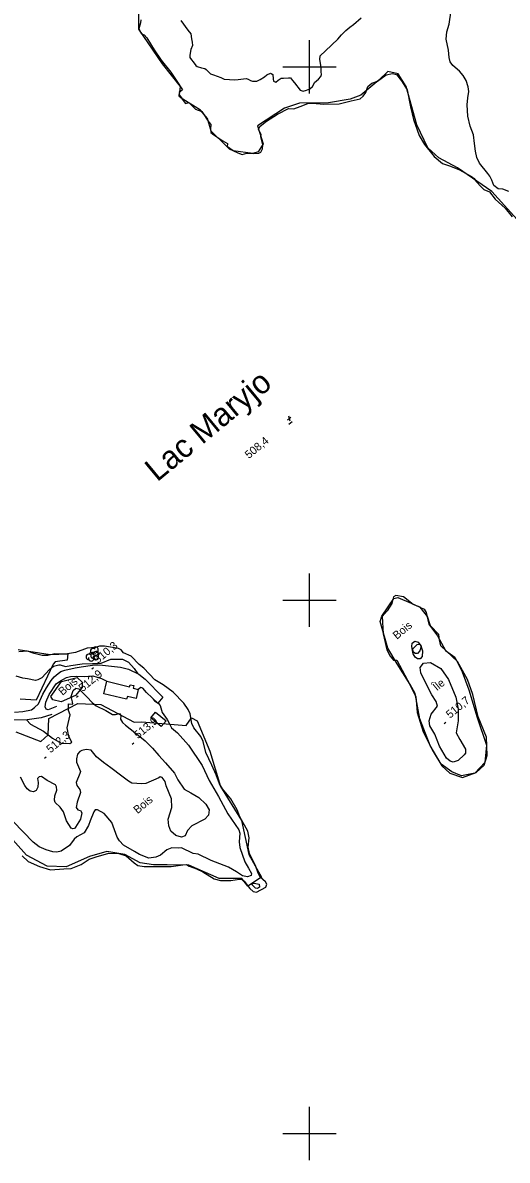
# Model space of a CAD drawing. Extents: x 347059 to 352153, y 6073752 to 6078601.
# Drawn here: x 349639 to 349911, y 6076185 to 6076825 of the extents above; entities that cross this region are included whole.
import ezdxf

# ---------------------------------------------------------------- set-up
doc = ezdxf.new("R2010")
doc.units = 0
for name, color, linetype in [('Level 1', 7, 'Continuous'), ('Level 19', 7, 'Continuous'), ('Level 2', 7, 'Continuous'), ('Level 3', 7, 'Continuous'), ('Level 31', 7, 'Continuous'), ('Level 4', 7, 'Continuous'), ('Level 44', 7, 'Continuous'), ('Level 61', 7, 'Continuous'), ('Level 8', 7, 'Continuous')]:
    doc.layers.add(name, color=color, linetype=linetype)

msp = doc.modelspace()

# ---------------------------------------------------------------- linework, layer by layer
at = {"layer": 'Level 1'}
for points in [[(349888.08, 6076792.19), (349886.47, 6076795.09), (349884.24, 6076797.49), (349880.49, 6076800.63), (349879.1, 6076802.79), (349878.46, 6076805.17), (349878.19, 6076809.3), (349876.74, 6076815.51), (349877.25, 6076819.67), (349878.56, 6076823.94), (349879.62, 6076831.61)], [(349727.5, 6076826.05), (349731.58, 6076820.63), (349733.13, 6076818.49), (349733.66, 6076815.76), (349733.93, 6076813.87), (349734.11, 6076811.9), (349733.22, 6076809.77), (349732.66, 6076806.55), (349732.56, 6076805.26), (349733.51, 6076803.81), (349734.49, 6076802.68), (349735.96, 6076800.62), (349736.83, 6076800.15), (349739.3, 6076799.41), (349741.06, 6076798.96), (349741.92, 6076798.49), (349744.34, 6076796.04), (349745.93, 6076795.43), (349750.14, 6076793.91), (349752.02, 6076792.96), (349757.87, 6076792.71), (349759.84, 6076792.9), (349762.79, 6076793.17), (349764.35, 6076793.31), (349765.39, 6076792.99), (349766.8, 6076792.24), (349767.91, 6076791.83), (349770.28, 6076791.91), (349772.29, 6076792.74), (349774.7, 6076794.36), (349775.92, 6076795.41), (349777.95, 6076796.41), (349778.42, 6076796.21), (349779.36, 6076795.66), (349779.59, 6076793.28), (349779.65, 6076791.97), (349781.08, 6076791.38), (349782.3, 6076792.44), (349784.01, 6076793.62), (349785.4, 6076793.6), (349788.18, 6076793.73), (349789.32, 6076793.81), (349790.42, 6076792.18), (349791.56, 6076791.04), (349794.68, 6076786.91), (349796.34, 6076786.23), (349798.33, 6076786.74), (349800.11, 6076787.67), (349801.59, 6076788.95), (349802.34, 6076790.19), (349802.73, 6076791.14), (349805, 6076793.1), (349806.33, 6076794.55), (349806.74, 6076795.66), (349806.52, 6076797.14), (349806.46, 6076798.45)], [(349806.46, 6076798.45), (349806.31, 6076800.9), (349805.73, 6076804.03), (349806.05, 6076806.13), (349809.04, 6076809.01), (349815.88, 6076815.52), (349817.93, 6076817.9), (349820.39, 6076820.33), (349822.57, 6076822.21), (349824.65, 6076823.85), (349829.08, 6076827.52)], [(349912.12, 6076729.76), (349908.64, 6076731.13), (349906, 6076731.34), (349903.71, 6076733.16), (349903.13, 6076734.67), (349902.55, 6076736.17), (349901.31, 6076738.46), (349900.3, 6076740.01), (349895.57, 6076745.77), (349894.05, 6076748.89), (349893.38, 6076752.56), (349892.69, 6076756.89), (349892.21, 6076761.77), (349890.26, 6076766.51), (349888.92, 6076772.28), (349888.7, 6076778.57), (349889.06, 6076782.43), (349889.54, 6076786.12), (349889.13, 6076788.69), (349888.08, 6076792.19)], [(349858.11, 6076470.8), (349857.49, 6076473.9), (349857.75, 6076475.76), (349859.24, 6076476.85), (349861, 6076476.36), (349862.63, 6076474.4), (349863.42, 6076471.46), (349863.3, 6076468.35), (349862.11, 6076467.06), (349860.71, 6076466.95), (349859.48, 6076467.88), (349858.35, 6076469.79), (349858.11, 6076470.8)], [(349649.49, 6076456.33), (349653.79, 6076461.03), (349656, 6076462.79), (349658.95, 6076463.66), (349659.81, 6076463.63), (349662.64, 6076462.67), (349665.72, 6076463.2), (349672.06, 6076464.25), (349677.97, 6076464.36), (349681.17, 6076464.31), (349682.71, 6076464.54), (349688.17, 6076466.82), (349694.74, 6076466.87), (349698.15, 6076465.11), (349701.39, 6076461.57), (349703.48, 6076458.6)], [(349886.97, 6076413.06), (349883.48, 6076409.85), (349880.77, 6076408.95), (349879.08, 6076409.36), (349876.96, 6076411.2), (349873.15, 6076417.95), (349870.49, 6076424.6), (349867.64, 6076429.29), (349867.25, 6076432.12), (349868.41, 6076435.79), (349871.87, 6076440.47), (349871.12, 6076443), (349868.69, 6076446.84), (349865.98, 6076452.1), (349862.6, 6076459.06), (349862.15, 6076462.14), (349864.02, 6076464.59), (349867.98, 6076464.88), (349873.74, 6076461.55), (349878.1, 6076455.4), (349882.26, 6076445.5), (349883.6, 6076438.64), (349883.57, 6076432.16), (349882.54, 6076425.45), (349884.49, 6076421.66), (349887.67, 6076416.19), (349887.71, 6076413.97), (349886.97, 6076413.06)], [(349649.49, 6076456.33), (349647.17, 6076455.16), (349645.9, 6076454.78), (349641.36, 6076455.74), (349638.73, 6076456.19), (349634.89, 6076457.28)], [(349712.12, 6076444.39), (349712.84, 6076443.43), (349714.81, 6076442.06), (349715.88, 6076440.77), (349717.11, 6076436.76)], [(349717.11, 6076436.76), (349719.94, 6076432.97), (349721.35, 6076430.01), (349722.34, 6076428.27), (349723.48, 6076427.27), (349725.68, 6076425.42), (349731.93, 6076418.44), (349739.58, 6076407.06), (349743.55, 6076398.56), (349748.75, 6076389.59), (349754.07, 6076379.74), (349760.14, 6076370.8), (349760.71, 6076369.03), (349760.37, 6076364.01), (349760.7, 6076360.9), (349763.65, 6076352.91), (349765.61, 6076349.2), (349767.38, 6076346.25), (349767.07, 6076345.09), (349765.16, 6076344.4), (349762.22, 6076344.96), (349758.98, 6076347.23), (349754.31, 6076349.88), (349744.56, 6076353.66), (349737.42, 6076357.11), (349734.45, 6076357.43), (349727.94, 6076360.66), (349726.28, 6076360.48), (349722.5, 6076360.79), (349719.71, 6076359.53), (349716.12, 6076356.63), (349713.59, 6076355.42), (349709.65, 6076354.93), (349704.38, 6076357.02), (349701.62, 6076358.63), (349695.26, 6076362.21), (349693.14, 6076364.58), (349691.74, 6076366.64), (349688.77, 6076375), (349684.49, 6076380.08), (349680.81, 6076382.06), (349679.41, 6076382.03), (349678.58, 6076380.96), (349676.64, 6076375.97), (349675.72, 6076373.18), (349673.22, 6076369.22), (349669.11, 6076366.86), (349667.63, 6076365.56), (349664.93, 6076362.03), (349660.2, 6076358.86), (349657.78, 6076358.34), (349655.53, 6076358.51), (349651.82, 6076359.64), (349647.95, 6076361.23)], [(349647.95, 6076361.23), (349644.63, 6076363.96), (349633.3, 6076375.44), (349625.37, 6076382.82), (349619.04, 6076389.36), (349616.12, 6076393.33), (349614.72, 6076394.65), (349613.17, 6076395.16), (349611.85, 6076394.67), (349609.54, 6076393.57), (349608.11, 6076394.11), (349606.03, 6076396.52), (349602.26, 6076398.27), (349599.21, 6076398.14), (349597.56, 6076397.14), (349596.12, 6076394.07), (349595.12, 6076392.94), (349591.99, 6076391.54), (349590.01, 6076391.03)], [(349767.38, 6076340.2), (349768.08, 6076340.71), (349768.79, 6076340.77), (349771.57, 6076340.23), (349771.82, 6076338.56), (349770.73, 6076337.88), (349769.55, 6076337.95), (349767.38, 6076340.2)]]:
    msp.add_lwpolyline(points, dxfattribs=at)
at = {"layer": 'Level 19'}
for points in [[(349655.07, 6076435.65), (349649.08, 6076433.83), (349641.19, 6076432.68), (349633.64, 6076432.56), (349623.35, 6076435.03), (349617.48, 6076436.23), (349607.69, 6076438.45), (349601.61, 6076440.37), (349593.08, 6076443.33), (349583.36, 6076446.28), (349574.77, 6076451.21), (349565.21, 6076457.22), (349555.45, 6076462.84), (349546.94, 6076468.3), (349539.91, 6076472.8), (349536.26, 6076475.02), (349528.75, 6076479.29), (349520.98, 6076483.04), (349517.46, 6076483.94), (349512.42, 6076483.06), (349510.03, 6076481.6), (349508.06, 6076480.19), (349505.96, 6076478.4)], [(349634.09, 6076437.07), (349638.75, 6076437.42), (349643.51, 6076438.37), (349645.3, 6076439.56), (349647.55, 6076441.72), (349649.89, 6076447.12), (349651.95, 6076450.7), (349654.74, 6076454.75), (349656.33, 6076456.9), (349658.51, 6076458.71), (349660.1, 6076459.87), (349662.3, 6076460.65), (349668.16, 6076461.92), (349671.53, 6076462.46), (349677.86, 6076463.44), (349681.85, 6076463.6), (349693.64, 6076462.34), (349698.12, 6076461.18), (349704.01, 6076458.34), (349707.45, 6076455.56), (349717.51, 6076445.43), (349714.65, 6076441.99), (349708.27, 6076448.04), (349706.16, 6076450.5), (349705.17, 6076450.8), (349703.64, 6076449.83)], [(349657.75, 6076440.2), (349652.98, 6076438.26), (349651.91, 6076438.65), (349651.25, 6076439.98), (349651.62, 6076442.61), (349653.58, 6076447.02), (349657.44, 6076452.86), (349659.99, 6076454.67), (349663.36, 6076456.58), (349665.47, 6076457.12), (349668.63, 6076457.19), (349673.13, 6076457.1), (349678.16, 6076457.38), (349683, 6076455.98), (349686.03, 6076454.35)]]:
    msp.add_lwpolyline(points, dxfattribs=at)
at = {"layer": 'Level 2'}
for points in [[(349862.82, 6076473.89), (349862.03, 6076471.59), (349860.74, 6076470.06), (349859.42, 6076469.94), (349858.28, 6076470.95), (349858.03, 6076472.7), (349860.46, 6076475.01), (349862.04, 6076475.2), (349862.62, 6076474.77), (349862.82, 6076473.89)], [(349640.87, 6076432.67), (349643.11, 6076430.34), (349650.27, 6076426.23), (349655.37, 6076422.44), (349660.35, 6076419.6), (349665.21, 6076419.43), (349666.22, 6076420.2), (349664.63, 6076423.38), (349663.61, 6076428.23), (349665.26, 6076435.45), (349664.46, 6076437.94), (349664.32, 6076441.73), (349666.93, 6076441.57), (349666.59, 6076442.79), (349665.89, 6076445.88), (349667.02, 6076449.22), (349668.49, 6076450.44), (349670.14, 6076450.16), (349672.13, 6076448.21), (349674.8, 6076445.63), (349677.65, 6076442.37), (349679.99, 6076440.64), (349685.48, 6076438), (349689.08, 6076435.74), (349690.92, 6076435.69), (349692.87, 6076436.33), (349693.41, 6076436.03), (349693.88, 6076434.92), (349693.75, 6076433.01), (349694.82, 6076431.27), (349696.55, 6076429.64), (349701.67, 6076425.64), (349707.58, 6076420.95), (349711.67, 6076416.75)], [(349728.05, 6076366.78), (349728.05, 6076366.78), (349724.77, 6076367.65), (349721.93, 6076370.17), (349720.89, 6076373.14), (349720.54, 6076376.82), (349722.54, 6076383.43), (349722.25, 6076388.29), (349719.28, 6076395.49), (349718.71, 6076398.06), (349717.11, 6076400.18), (349715.98, 6076400.55), (349715.31, 6076400), (349707.97, 6076396.83), (349705.66, 6076396.63), (349700.09, 6076397.11), (349698.14, 6076398.19), (349694.43, 6076400.95), (349688.24, 6076405.79), (349684.04, 6076408.68), (349680.11, 6076411.87), (349677.14, 6076415.63), (349674.35, 6076415.93), (349672, 6076415.41), (349670.76, 6076414.83), (349669.4, 6076413.4), (349668.95, 6076410.69), (349668.98, 6076408.85), (349671.14, 6076403.72)], [(349711.67, 6076416.75), (349711.67, 6076416.75), (349715.17, 6076412.71), (349719.04, 6076408.42), (349724.07, 6076402.63), (349725.91, 6076398.97), (349729.51, 6076393.64), (349733.18, 6076391.66), (349737.8, 6076388.98), (349741.64, 6076385.26), (349743.55, 6076382.05), (349743.23, 6076379.01), (349741.14, 6076376.83), (349733.71, 6076373.13), (349731.26, 6076370.49), (349729.95, 6076367.46), (349728.05, 6076366.78)], [(349671.14, 6076403.72), (349671.14, 6076403.72), (349670.81, 6076402.52), (349668.66, 6076397.43), (349669.01, 6076395.72), (349670.84, 6076393.51), (349671.11, 6076391.74), (349669.24, 6076386.48), (349668.81, 6076383.47), (349669.63, 6076382.15), (349671.19, 6076381.71), (349671.93, 6076380.33), (349671.1, 6076376.85), (349668.43, 6076372.4), (349667.7, 6076371.67), (349666.94, 6076371.31), (349665.97, 6076371.84), (349663.3, 6076375.88), (349661.59, 6076380.99), (349659.66, 6076383.65), (349656.91, 6076386.17), (349656.46, 6076387.52), (349656.75, 6076389.89), (349657.85, 6076393.05), (349657.75, 6076395.09), (349657.12, 6076396.17), (349652.48, 6076398.59), (349649.19, 6076400.81), (349647.95, 6076400.71), (349646.97, 6076399.65), (349647.35, 6076397.43), (349647.17, 6076394.76), (349646.27, 6076392.96), (349644.67, 6076392.17), (349642.81, 6076392.5), (349641.2, 6076393.97), (349639.77, 6076395.85), (349637.36, 6076400.38)]]:
    msp.add_lwpolyline(points, dxfattribs=at)
at = {"layer": 'Level 3'}
for p, q in [((349787.65, 6076601.45), (349789.46, 6076602.94)), ((349788.11, 6076603.58), (349788.94, 6076600.83)), ((349788.37, 6076598.93), (349790.22, 6076600.46)), ((349677.55, 6076461.39), (349678.47, 6076462.16)), ((349668.99, 6076445.51), (349669.91, 6076446.28)), ((349875.64, 6076430.57), (349876.56, 6076431.33)), ((349700.15, 6076419.02), (349701.07, 6076419.79)), ((349650.87, 6076411.07), (349651.79, 6076411.84))]:
    msp.add_line(p, q, dxfattribs=at)
at = {"layer": 'Level 31'}
for points in [[(349697.11, 6076444.25), (349684.31, 6076447.4), (349686.03, 6076454.35), (349698.74, 6076451.22), (349699.04, 6076452.46), (349701.14, 6076451.94), (349700.79, 6076450.53), (349703.64, 6076449.83), (349702.38, 6076444.71), (349697.52, 6076445.91), (349697.11, 6076444.25)], [(349716.61, 6076428.88), (349710.64, 6076433.89), (349713.31, 6076437.06), (349719.27, 6076432.05), (349716.61, 6076428.88)]]:
    msp.add_lwpolyline(points, dxfattribs=at)
at = {"layer": 'Level 4'}
for points in [[(349705.16, 6076826.47), (349705, 6076824.69), (349704.01, 6076821.31), (349705.43, 6076818.45), (349706.97, 6076817.87), (349708.5, 6076816.21), (349712.52, 6076809.46), (349716.59, 6076803.66), (349722.01, 6076797.03), (349725.36, 6076791.91), (349728.57, 6076787.05), (349726.66, 6076785.46), (349726.56, 6076783.58), (349727.69, 6076782.48), (349729.55, 6076780.34), (349730.25, 6076779.41), (349732.05, 6076779.86), (349733.56, 6076778.4), (349735.91, 6076776.21), (349739.39, 6076774.82), (349743.28, 6076768.86), (349744.43, 6076767.48), (349744.24, 6076765.08), (349744.43, 6076763.04), (349746.19, 6076761.73), (349751.14, 6076758.31), (349753.92, 6076756.86), (349753.62, 6076754.95), (349754.75, 6076753.86), (349759.6, 6076751.64), (349762.01, 6076750.64), (349764.79, 6076751.36), (349768.34, 6076751.16), (349771.44, 6076751.32), (349772.65, 6076751.95), (349773.49, 6076753.92), (349773.77, 6076756.12), (349772.58, 6076760.54), (349772.81, 6076761.63), (349771.29, 6076764.81), (349772.19, 6076766.54), (349775.74, 6076769.41), (349781.9, 6076773.4), (349788.1, 6076776.44), (349791.21, 6076776.31), (349794.63, 6076777.72), (349798.97, 6076779.37), (349801.69, 6076779.45)], [(349801.69, 6076779.45), (349808.01, 6076778.98), (349816.61, 6076779.12), (349823.38, 6076780.83), (349828.37, 6076781.89), (349830.19, 6076783.41), (349831.65, 6076785.45), (349832.84, 6076788.91), (349835.05, 6076790.68), (349838.26, 6076791.98), (349843.01, 6076795.4), (349846.62, 6076796.22), (349848.86, 6076795.6), (349851.61, 6076792.09), (349854.84, 6076787.02), (349856.74, 6076777.39), (349858.4, 6076770.42), (349861.63, 6076761.36), (349864.64, 6076756.19), (349870.06, 6076749.48), (349874.71, 6076745.6), (349879.25, 6076744.11), (349884.36, 6076742.03), (349891.16, 6076738.35), (349892.52, 6076737.07), (349893.61, 6076735.49), (349896.5, 6076732.55), (349897.96, 6076730.98), (349901.15, 6076729.57), (349904.39, 6076725.49), (349909.96, 6076720.41), (349914.03, 6076715.67)], [(349849.07, 6076466.23), (349855.09, 6076454.99), (349859.67, 6076445.86), (349860.48, 6076436.91), (349863.9, 6076425.91), (349869.54, 6076414.95), (349874.36, 6076406.78), (349878.92, 6076402.74), (349885.92, 6076400.28), (349893.65, 6076403.1), (349898.22, 6076407.19), (349899.87, 6076412.62), (349899.52, 6076423.01), (349894.9, 6076434.37), (349891.8, 6076446.98), (349888.79, 6076455.31), (349883.24, 6076465.44), (349873.88, 6076474.36), (349873.12, 6076477.64), (349872.74, 6076480.63), (349868.02, 6076485.59), (349866.28, 6076490.76), (349862.18, 6076496.07), (349858.28, 6076497.5), (349852.77, 6076501.8), (349848.49, 6076502.61), (349847.19, 6076501.82), (349846.19, 6076498.14), (349843.66, 6076493.93), (349840.83, 6076490.83), (349841.41, 6076481.08), (349843.52, 6076472.01), (349845.34, 6076468.55), (349847.26, 6076466.24), (349849.07, 6076466.23)], [(349679.51, 6076473.29), (349679.51, 6076473.29), (349674.84, 6076473.03), (349668.33, 6076470.55), (349662.69, 6076469.55), (349656.64, 6076469.87), (349652.77, 6076468.91), (349649.65, 6076468.88), (349645.03, 6076470.09), (349641.28, 6076471.26), (349636.53, 6076471)], [(349763.15, 6076341.93), (349766.43, 6076337.81), (349768.36, 6076336.11), (349770.19, 6076335.82), (349775.34, 6076338.67), (349775.98, 6076340.25), (349775.16, 6076341.6), (349772.24, 6076344.3), (349771.17, 6076346.41), (349769.63, 6076350.7), (349766.19, 6076357.47), (349765.45, 6076360.99), (349766.11, 6076366.35), (349765.26, 6076370.01), (349760.83, 6076378.14), (349759.23, 6076382.07), (349755.77, 6076388.22), (349751.03, 6076393.84), (349749.33, 6076396.79), (349747.42, 6076401.82), (349745.11, 6076407.13), (349741.67, 6076414.27), (349740.11, 6076420.49), (349738.81, 6076423.33), (349734.87, 6076428.25), (349733.81, 6076430.61), (349732.84, 6076436.04), (349731.75, 6076438.53), (349729.21, 6076442.13), (349723.33, 6076448.31), (349717.67, 6076452.33), (349712.89, 6076455.28), (349706.74, 6076461.68), (349704.15, 6076463.9), (349699.74, 6076468.58), (349695.31, 6076470.47), (349694.03, 6076472.11), (349692.49, 6076472.79), (349684.67, 6076474.05), (349681.76, 6076474.11), (349679.51, 6076473.29)], [(349638.4, 6076356.18), (349641.81, 6076352.98), (349648.05, 6076350.27), (349654.32, 6076348.33), (349661.88, 6076348.82), (349665.85, 6076349.11), (349671.59, 6076351.25), (349676.03, 6076354.33), (349679.93, 6076355.61), (349687.19, 6076357.73), (349692.64, 6076357.6), (349696.78, 6076356.23), (349701.34, 6076352.19), (349703.35, 6076350.85), (349706.99, 6076350.27), (349713.98, 6076350.28), (349722.15, 6076350.3), (349728.64, 6076351.17), (349730.75, 6076351.27), (349732.31, 6076350.38), (349736.48, 6076348.89), (349740.02, 6076347.16), (349746.32, 6076343.29), (349749.96, 6076342.34), (349755.76, 6076342.33), (349760.51, 6076343.12), (349762.06, 6076342.98), (349763.15, 6076341.93)]]:
    msp.add_lwpolyline(points, dxfattribs=at)
at = {"layer": 'Level 44'}
for points in [[(349744.64, 6076763.77), (349742.67, 6076770.85), (349738.68, 6076775.66), (349728.75, 6076781.84), (349726.83, 6076784.16), (349727.35, 6076788.96), (349717.2, 6076801.73), (349703.97, 6076821.11), (349704.04, 6076829.9)], [(349918.42, 6076712.14), (349902.42, 6076729.8), (349883.14, 6076743.09), (349872.67, 6076748.82), (349866.54, 6076754.4), (349860.35, 6076767.29), (349854.4, 6076788.94), (349849.81, 6076796.1), (349844.01, 6076797.3), (349838.98, 6076792.52), (349828.75, 6076784.03), (349822.8, 6076781.79), (349810.63, 6076779.65), (349794.28, 6076779.45), (349785.99, 6076776.77), (349770.78, 6076766.69), (349773.87, 6076756.64), (349771.08, 6076752.22), (349768.12, 6076751.26), (349757.01, 6076752.71), (349753.22, 6076755.28), (349744.64, 6076763.77)], [(349880.06, 6076403.53), (349874.05, 6076407.71), (349867.8, 6076418.3), (349861.97, 6076433.29), (349859.43, 6076447.57), (349856.62, 6076452.59), (349849.32, 6076464.27), (349843.98, 6076473.06), (349839.77, 6076487.91), (349840.64, 6076491.03), (349847.3, 6076500.92), (349849.73, 6076501.43), (349857.08, 6076498.37), (349864.47, 6076494.89), (349865.53, 6076493.07), (349867.06, 6076486.52), (349872.03, 6076479.98), (349876.36, 6076471.7), (349881.75, 6076467.91), (349885.84, 6076459.73), (349889.49, 6076449.54), (349894.29, 6076433.99), (349899.5, 6076418.48), (349898.51, 6076408.64), (349892.95, 6076402.67), (349885.5, 6076401.14), (349880.06, 6076403.53)], [(349636.11, 6076472.21), (349654.07, 6076469.39), (349663.95, 6076469.79), (349663.62, 6076466.21), (349656.82, 6076465.36), (349655.88, 6076463.95)], [(349655.88, 6076463.95), (349646.3, 6076443.71), (349637.18, 6076444.23)], [(349672.14, 6076450.9), (349668.37, 6076446.42), (349660.34, 6076442.75), (349655.55, 6076444.01), (349654.56, 6076445.74), (349660.42, 6076454.21), (349669.31, 6076456.49), (349672.02, 6076453.95), (349672.14, 6076450.9)], [(349634.72, 6076425.87), (349648.87, 6076420.54), (349653.05, 6076424.17), (349653.42, 6076433.46), (349669.58, 6076441.79), (349682.55, 6076441.32), (349701.27, 6076431.39), (349705.71, 6076431.64), (349730.57, 6076429.49), (349733.6, 6076433.8), (349736.72, 6076432.04), (349743.85, 6076415.12), (349749.88, 6076395.2), (349761.64, 6076376.15), (349765.77, 6076356.9), (349773.04, 6076344.16), (349765.28, 6076339.22), (349761.81, 6076343.4), (349749.11, 6076343.51), (349732.01, 6076350.92), (349719.9, 6076351.22), (349712.28, 6076351.19), (349704.66, 6076352.23), (349696.16, 6076356.87), (349685.91, 6076358.72), (349676.21, 6076355.77), (349663.13, 6076350.01), (349652.43, 6076350.43), (349640.78, 6076356.51), (349626.89, 6076372.15)]]:
    msp.add_lwpolyline(points, dxfattribs=at)
for centre, start, end in [((349678.27, 6076471.33), 44.11537, 269.80396), ((349679.62, 6076470.54), 166.93686, 29.62122), ((349679.62, 6076472.11), 282.26917, 149.72626), ((349675.85, 6076468.12), 44.11537, 269.80396), ((349677.2, 6076467.33), 166.93686, 29.62122), ((349677.2, 6076468.9), 282.26917, 149.72626), ((349678.45, 6076468.78), 44.11537, 269.80396), ((349679.8, 6076467.99), 166.93686, 29.62122), ((349679.8, 6076469.56), 282.26917, 149.72626)]:
    msp.add_arc(centre, 1.57, start, end, dxfattribs=at)
at = {"layer": 'Level 61'}
for p, q in [((349800, 6076785), (349800, 6076815)), ((349785, 6076800), (349815, 6076800)), ((349800, 6076485), (349800, 6076515)), ((349785, 6076500), (349815, 6076500)), ((349800, 6076185), (349800, 6076215)), ((349785, 6076200), (349815, 6076200))]:
    msp.add_line(p, q, dxfattribs=at)

# ---------------------------------------------------------------- texts
at = {"layer": 'Level 3'}
for s, rotation, p in [('  508,4', 39.57, (349763.31, 6076577.19)), ('510,3', 39.62, (349680.91, 6076464.1)), ('512,9', 39.62, (349672.35, 6076448.22)), ('510,7', 39.56795, (349879, 6076433.27)), ('513,9', 39.62, (349703.51, 6076421.74)), ('512,3', 39.62, (349654.23, 6076413.78))]:
    msp.add_text(s, height=4.5, rotation=rotation, dxfattribs=at).set_placement(p)
at = {"layer": 'Level 4'}
msp.add_text('Lac Maryjo', height=13, rotation=39.6581, dxfattribs=at).set_placement((349714.25, 6076566.19))
at = {"layer": 'Level 44'}
for p in [(349849.09, 6076477.67), (349661, 6076446.14), (349703.23, 6076379.61)]:
    msp.add_text('Bois', height=4.5, rotation=39.568, dxfattribs=at).set_placement(p)
at = {"layer": 'Level 8'}
msp.add_text('Île', height=4.5, rotation=39.568, dxfattribs=at).set_placement((349871.62, 6076448.72))

doc.saveas('drawing.dxf')
